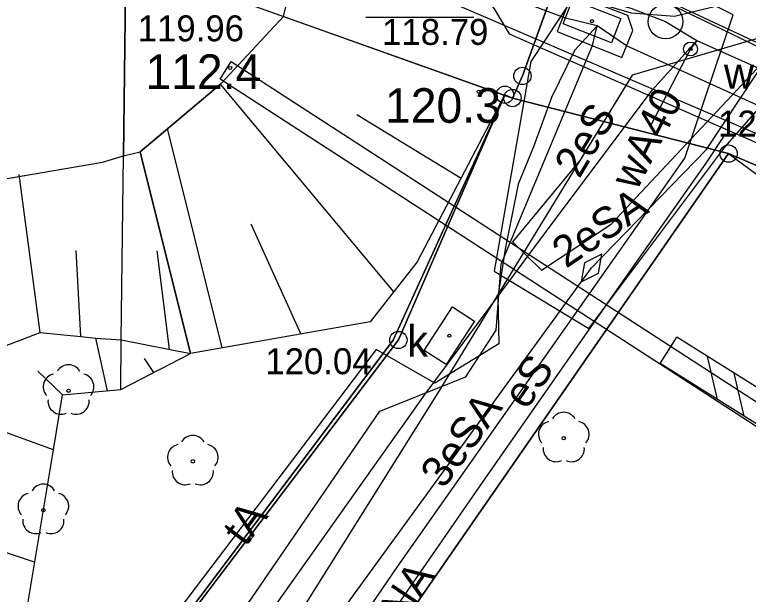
# Model space of a CAD drawing. Extents: x 6434771 to 6436222, y 5663454 to 5664782.
# Drawn here: x 6434875.92 to 6434897.1, y 5664058.14 to 5664074.89 of the extents above; entities that cross this region are included whole.
import ezdxf

# ---------------------------------------------------------------- set-up
doc = ezdxf.new("R2010")
doc.units = 0
for name, color, linetype in [('Warstwa 1', 7, 'Continuous'), ('Warstwa 10', 7, 'Continuous'), ('Warstwa 11', 7, 'Continuous'), ('Warstwa 12', 7, 'Continuous'), ('Warstwa 13', 7, 'Continuous'), ('Warstwa 14', 7, 'Continuous'), ('Warstwa 15', 7, 'Continuous'), ('Warstwa 16', 7, 'Continuous'), ('Warstwa 19', 7, 'Continuous'), ('Warstwa 2', 7, 'Continuous'), ('Warstwa 20', 7, 'Continuous'), ('Warstwa 21', 7, 'Continuous'), ('Warstwa 4', 7, 'Continuous'), ('Warstwa 5', 7, 'Continuous'), ('Warstwa 51', 7, 'Continuous'), ('Warstwa 6', 7, 'Continuous'), ('Warstwa 7', 7, 'Continuous'), ('Warstwa 8', 7, 'Continuous'), ('Warstwa 9', 7, 'Continuous')]:
    doc.layers.add(name, color=color, linetype=linetype)

msp = doc.modelspace()

# ---------------------------------------------------------------- linework, layer by layer
at = {"layer": 'Warstwa 1'}
for p, q in [((6434890.58, 5664073.12), (6434898.465, 5664094.951)), ((6434890.58, 5664073.12), (6434898.465, 5664094.951)), ((6434890.292, 5664072.48), (6434890.58, 5664073.12)), ((6434890.292, 5664072.48), (6434890.58, 5664073.12)), ((6434886.997, 5664065.49), (6434890.073, 5664072.573)), ((6434886.997, 5664065.49), (6434890.073, 5664072.573)), ((6434890.073, 5664072.573), (6434890.292, 5664072.48)), ((6434890.073, 5664072.573), (6434890.292, 5664072.48)), ((6434890.292, 5664072.48), (6434896.533, 5664070.874)), ((6434890.292, 5664072.48), (6434896.533, 5664070.874)), ((6434885.357, 5664054.75), (6434896.533, 5664070.874)), ((6434885.357, 5664054.75), (6434896.533, 5664070.874)), ((6434896.533, 5664070.874), (6434902.911, 5664068.147)), ((6434896.533, 5664070.874), (6434902.911, 5664068.147)), ((6434876.742, 5664051.944), (6434886.997, 5664065.49)), ((6434876.742, 5664051.944), (6434886.997, 5664065.49))]:
    msp.add_line(p, q, dxfattribs=at)
at = {"layer": 'Warstwa 10'}
for p, q in [((6434878.457, 5664070.631), (6434879.06, 5664070.809)), ((6434878.996, 5664065.492), (6434879.06, 5664070.809)), ((6434878.996, 5664065.492), (6434879.06, 5664070.809)), ((6434879.06, 5664070.809), (6434879.542, 5664070.929)), ((6434879.542, 5664070.929), (6434880.997, 5664065.104)), ((6434873.102, 5664069.709), (6434878.457, 5664070.631)), ((6434876.655, 5664065.706), (6434876.052, 5664070.268)), ((6434877.825, 5664065.591), (6434877.691, 5664068.071)), ((6434880.39, 5664065.221), (6434880.034, 5664068.07)), ((6434874.18, 5664064.768), (6434876.655, 5664065.706)), ((6434874.18, 5664064.768), (6434876.655, 5664065.706)), ((6434876.655, 5664065.706), (6434877.825, 5664065.591)), ((6434876.655, 5664065.706), (6434877.825, 5664065.591)), ((6434877.825, 5664065.591), (6434878.264, 5664065.547)), ((6434877.825, 5664065.591), (6434878.264, 5664065.547)), ((6434878.599, 5664064.023), (6434878.264, 5664065.547)), ((6434878.264, 5664065.547), (6434878.996, 5664065.492)), ((6434878.264, 5664065.547), (6434878.996, 5664065.492)), ((6434878.979, 5664064.058), (6434878.996, 5664065.492)), ((6434878.979, 5664064.058), (6434878.996, 5664065.492)), ((6434878.996, 5664065.492), (6434880.997, 5664065.104)), ((6434878.996, 5664065.492), (6434880.997, 5664065.104)), ((6434878.979, 5664064.058), (6434880.997, 5664065.104)), ((6434879.936, 5664064.554), (6434879.666, 5664064.956)), ((6434877.301, 5664063.902), (6434876.591, 5664064.589)), ((6434877.301, 5664063.902), (6434878.979, 5664064.058)), ((6434877.037, 5664062.32), (6434872.971, 5664063.798)), ((6434877.037, 5664062.32), (6434877.301, 5664063.902)), ((6434875.688, 5664054.24), (6434877.037, 5664062.32)), ((6434876.494, 5664059.071), (6434874.63, 5664059.695))]:
    msp.add_line(p, q, dxfattribs=at)
for points in [[(6434878.772, 5664046.908), (6434886.967, 5664058.923), (6434895.265, 5664070.744), (6434896.663, 5664074.881), (6434895.789, 5664075.331), (6434892.208, 5664077.026), (6434892.892, 5664079.122), (6434896.46, 5664089.241), (6434898.741, 5664092.515), (6434900.632, 5664096.591), (6434901.57, 5664099.669), (6434899.78, 5664106.75), (6434898.27, 5664111.23), (6434896.16, 5664125.7), (6434897.28, 5664132.94), (6434899.7, 5664143.77), (6434902.02, 5664152.23), (6434904.82, 5664164.21), (6434904.99, 5664165.61), (6434909.86, 5664185.96), (6434912.72, 5664198.496)], [(6434897.799, 5664073.869), (6434893.873, 5664075.713), (6434893.71, 5664075.825), (6434893.248, 5664076.271), (6434891.724, 5664076.813), (6434896.154, 5664089.149), (6434898.396, 5664093.402), (6434900.112, 5664095.551), (6434900.873, 5664098.062), (6434900.679, 5664102.745), (6434899.27, 5664106.14)], [(6434898.32, 5664076.48), (6434897.07, 5664075.36), (6434894.97, 5664074.84), (6434893.73, 5664074.93), (6434892.06, 5664075.42), (6434890.82, 5664073.54), (6434889.76, 5664067.48), (6434892.5, 5664065.82), (6434896.42, 5664071.06), (6434898.16, 5664073.03)], [(6434898.215, 5664076.048), (6434897.499, 5664074.243), (6434893.746, 5664073.14), (6434892.24, 5664070.677)], [(6434892.24, 5664070.677), (6434890.292, 5664068.33), (6434891.132, 5664067.51), (6434893.138, 5664068.835), (6434898.356, 5664074.402), (6434898.671, 5664074.419)], [(6434878.782, 5664047.789), (6434883.093, 5664054.53), (6434892.573, 5664067.572), (6434895.894, 5664070.992), (6434897.799, 5664073.869)], [(6434892.24, 5664070.677), (6434888.133, 5664063.96), (6434883.43, 5664056.451), (6434878.796, 5664048.89)]]:
    msp.add_lwpolyline(points, dxfattribs=at)
for centre in [(6434890.58, 5664073.12), (6434890.58, 5664073.12), (6434890.073, 5664072.573), (6434890.292, 5664072.48), (6434890.292, 5664072.48), (6434896.533, 5664070.874), (6434896.533, 5664070.874), (6434896.533, 5664070.874), (6434886.997, 5664065.49)]:
    msp.add_circle(centre, 0.25, dxfattribs=at)
at = {"layer": 'Warstwa 11'}
msp.add_lwpolyline([(6434851.167, 5664034.04), (6434853.244, 5664039.819), (6434854.707, 5664043.362), (6434852.082, 5664049.633), (6434852.968, 5664051.803), (6434853.919, 5664054.321), (6434859.705, 5664053.921), (6434860.738, 5664054.998), (6434863.166, 5664060.762), (6434865.974, 5664067.104), (6434866.565, 5664067.707), (6434867.374, 5664068.572), (6434873.102, 5664069.709), (6434878.457, 5664070.631), (6434879.06, 5664070.809), (6434879.426, 5664100.89), (6434877.935, 5664101.425), (6434879.465, 5664104.305), (6434880.206, 5664165.364)], dxfattribs=at)
msp.add_lwpolyline([(6434879.426, 5664100.89), (6434879.06, 5664070.809), (6434879.542, 5664070.929), (6434881.863, 5664072.879), (6434883.684, 5664074.836), (6434889.206, 5664097.381)], close=True, dxfattribs=at)
for centre in [(6434877.475, 5664064.024), (6434891.773, 5664062.652), (6434881.062, 5664061.985), (6434876.747, 5664060.574)]:
    msp.add_circle(centre, 0.05, dxfattribs=at)
for centre, start, end in [((6434877.475, 5664064.399), 30.1471, 149.8529), ((6434877.118, 5664064.14), 102.1471, 221.8529), ((6434877.832, 5664064.14), 318.1471, 77.8529), ((6434877.255, 5664063.721), 174.1471, 293.8529), ((6434877.695, 5664063.721), 246.1471, 5.8529), ((6434891.773, 5664063.027), 30.1471, 149.8529), ((6434891.416, 5664062.768), 102.1471, 221.8529), ((6434892.13, 5664062.768), 318.1471, 77.8529), ((6434881.062, 5664062.36), 30.1471, 149.8529), ((6434880.705, 5664062.101), 102.1471, 221.8529), ((6434881.419, 5664062.101), 318.1471, 77.8529), ((6434891.553, 5664062.349), 174.1471, 293.8529), ((6434891.993, 5664062.349), 246.1471, 5.8529), ((6434880.842, 5664061.682), 174.1471, 293.8529), ((6434881.282, 5664061.682), 246.1471, 5.8529), ((6434876.747, 5664060.949), 30.1471, 149.8529), ((6434876.39, 5664060.69), 102.1471, 221.8529), ((6434877.104, 5664060.69), 318.1471, 77.8529), ((6434876.527, 5664060.271), 174.1471, 293.8529), ((6434876.967, 5664060.271), 246.1471, 5.8529)]:
    msp.add_arc(centre, 0.375, start, end, dxfattribs=at)
at = {"layer": 'Warstwa 12'}
for points in [[(6434879.175, 5664080.266), (6434887.31, 5664077.322), (6434892.172, 5664075.523), (6434893.714, 5664075.077), (6434894.712, 5664074.689), (6434895.613, 5664074.144), (6434901.244, 5664071.622), (6434919.521, 5664063.703), (6434922.709, 5664066.16)], [(6434879.17, 5664079.837), (6434888.273, 5664076.673), (6434888.682, 5664076.42), (6434889.766, 5664075.059), (6434890.197, 5664074.339), (6434897.825, 5664070.973), (6434901.691, 5664069.15), (6434915.855, 5664062.899), (6434925.788, 5664058.47), (6434925.899, 5664058.551), (6434931.693, 5664069.373), (6434935.652, 5664076.954)], [(6434892.737, 5664074.562), (6434891.822, 5664074.784), (6434882.763, 5664078.172), (6434879.167, 5664079.586)], [(6434879.158, 5664078.856), (6434884.466, 5664077.041), (6434884.943, 5664076.892), (6434885.361, 5664076.61), (6434904.643, 5664068.316), (6434925.269, 5664058.705), (6434945.05, 5664048.685), (6434974.567, 5664032.476), (6434974.989, 5664032.261), (6434975.127, 5664032.48), (6434976.891, 5664035.328), (6434977.019, 5664035.547), (6434977.471, 5664035.311), (6435021.423, 5664010.318), (6435021.865, 5664010.097), (6435021.856, 5664009.772), (6435020.661, 5664007.687), (6435020.508, 5664007.434), (6435020.935, 5664007.143), (6435043.134, 5663993.734), (6435056.442, 5663986.832), (6435065.286, 5663979.645), (6435065.567, 5663979.291)], [(6435076.981, 5663977.987), (6435060.8, 5663986.83), (6435044.672, 5663995.689), (6435035.779, 5664000.664), (6435026.559, 5664005.848), (6435021.216, 5664008.862), (6435015.543, 5664011.986), (6435005.727, 5664017.515), (6434993.895, 5664024.292), (6434988.15, 5664027.391), (6434986.652, 5664028.144), (6434985.953, 5664028.56), (6434978.495, 5664032.512), (6434971.253, 5664036.441), (6434966.665, 5664038.927), (6434949.941, 5664048.002), (6434948.145, 5664048.942), (6434947.222, 5664049.507), (6434943.986, 5664051.256), (6434934.8, 5664055.982), (6434925.516, 5664060.59), (6434905.925, 5664069.826), (6434896.606, 5664074.336), (6434894.752, 5664075.227)], [(6434878.837, 5664052.303), (6434886.462, 5664063.436), (6434888.944, 5664064.426), (6434889.821, 5664065.776), (6434889.964, 5664067.684), (6434892.601, 5664074.002), (6434892.737, 5664074.562)], [(6434892.737, 5664074.562), (6434892.085, 5664073.857), (6434891.421, 5664072.499), (6434890.901, 5664071.072), (6434890.461, 5664069.996), (6434890.086, 5664068.114), (6434889.868, 5664066.734), (6434889.902, 5664065.376), (6434888.053, 5664064.241), (6434886.355, 5664065.217), (6434880.708, 5664057.766), (6434878.873, 5664055.304)], [(6434922.621, 5664060.807), (6434921.342, 5664061.827), (6434909.738, 5664066.86), (6434900.244, 5664070.967), (6434893.585, 5664073.988), (6434892.737, 5664074.562)], [(6434878.826, 5664051.371), (6434883.322, 5664057.647), (6434887.771, 5664063.926), (6434891.579, 5664069.051), (6434894.339, 5664072.715), (6434895.613, 5664074.144)], [(6434895.613, 5664074.144), (6434895.424, 5664073.882), (6434894.259, 5664071.636)], [(6434878.742, 5664044.46), (6434879.829, 5664046.522), (6434883.185, 5664052.201), (6434885.098, 5664055.107), (6434889.425, 5664061.371), (6434893.248, 5664066.851), (6434895.889, 5664070.597), (6434896.395, 5664071.365)]]:
    msp.add_lwpolyline(points, dxfattribs=at)
at = {"layer": 'Warstwa 13'}
for centre in [(6434882.142, 5664073.35), (6434889.318, 5664072.666)]:
    msp.add_circle(centre, 0.045, dxfattribs=at)
at = {"layer": 'Warstwa 14'}
msp.add_line((6434886.057, 5664074.816), (6434889.175, 5664074.816), dxfattribs=at)
msp.add_circle((6434892.589, 5664074.702), 0.045, dxfattribs=at)
at = {"layer": 'Warstwa 15'}
msp.add_lwpolyline([(6434892.01, 5664075.492), (6434891.585, 5664074.404), (6434893.446, 5664073.652), (6434893.77, 5664074.432), (6434893.62, 5664074.86)], close=True, dxfattribs=at)
at = {"layer": 'Warstwa 16'}
msp.add_lwpolyline([(6434879.148, 5664077.877), (6434881.823, 5664076.923), (6434882.146, 5664075.662), (6434882.465, 5664075.268), (6434890.292, 5664072.48), (6434890.58, 5664073.12), (6434898.465, 5664094.996), (6434891.26, 5664097.645), (6434890.269, 5664098.02), (6434889.61, 5664097.796), (6434889.206, 5664097.381), (6434879.426, 5664100.89)], dxfattribs=at)
at = {"layer": 'Warstwa 19'}
msp.add_lwpolyline([(6434892.874, 5664067.971), (6434892.373, 5664067.722), (6434892.272, 5664067.173), (6434892.773, 5664067.422)], close=True, dxfattribs=at)
at = {"layer": 'Warstwa 2'}
for points in [[(6434890.067, 5664072.56), (6434886.847, 5664065.482), (6434878.868, 5664054.874)], [(6434878.725, 5664042.975), (6434879.824, 5664045.447), (6434885.357, 5664054.75), (6434896.533, 5664070.874), (6434897.518, 5664070.15), (6434902.796, 5664067.777)]]:
    msp.add_lwpolyline(points, dxfattribs=at)
at = {"layer": 'Warstwa 20'}
for p, q in [((6434874.18, 5664064.768), (6434876.655, 5664065.706)), ((6434876.655, 5664065.706), (6434877.825, 5664065.591)), ((6434877.825, 5664065.591), (6434878.264, 5664065.547)), ((6434878.264, 5664065.547), (6434878.996, 5664065.492)), ((6434878.996, 5664065.492), (6434880.997, 5664065.104)), ((6434878.979, 5664064.058), (6434880.997, 5664065.104)), ((6434877.301, 5664063.902), (6434878.979, 5664064.058)), ((6434877.037, 5664062.32), (6434877.301, 5664063.902)), ((6434875.688, 5664054.24), (6434877.037, 5664062.32))]:
    msp.add_line(p, q, dxfattribs=at)
msp.add_lwpolyline([(6434890.066, 5664072.56), (6434887.544, 5664067.747), (6434886.187, 5664066.019), (6434880.997, 5664065.104)], dxfattribs=at)
at = {"layer": 'Warstwa 21'}
for p, q in [((6434878.457, 5664070.631), (6434879.06, 5664070.809)), ((6434879.06, 5664070.809), (6434879.542, 5664070.929)), ((6434873.102, 5664069.709), (6434878.457, 5664070.631)), ((6434878.457, 5664070.631), (6434878.457, 5664070.631)), ((6434874.18, 5664064.768), (6434876.655, 5664065.706)), ((6434876.655, 5664065.706), (6434877.825, 5664065.591)), ((6434877.825, 5664065.591), (6434878.264, 5664065.547)), ((6434878.264, 5664065.547), (6434878.996, 5664065.492)), ((6434878.996, 5664065.492), (6434880.997, 5664065.104))]:
    msp.add_line(p, q, dxfattribs=at)
msp.add_lwpolyline([(6434883.684, 5664074.836), (6434881.863, 5664072.879), (6434879.542, 5664070.929)], dxfattribs=at)
at = {"layer": 'Warstwa 4'}
for points in [[(6434891.754, 5664074.628), (6434892.028, 5664075.325), (6434893.424, 5664074.776), (6434893.15, 5664074.079)], [(6434888.375, 5664064.779), (6434887.746, 5664065.187), (6434888.563, 5664066.445), (6434889.192, 5664066.037)]]:
    msp.add_lwpolyline(points, close=True, dxfattribs=at)
for centre, radius in [((6434894.712, 5664074.689), 0.5), ((6434895.432, 5664073.896), 0.2)]:
    msp.add_circle(centre, radius, dxfattribs=at)
at = {"layer": 'Warstwa 51'}
for p, q in [((6434896.213, 5664063.773), (6434895.928, 5664065.012)), ((6434896.979, 5664063.294), (6434896.693, 5664064.533))]:
    msp.add_line(p, q, dxfattribs=at)
for points in [[(6434899.551, 5664066.011), (6434900.268, 5664065.469), (6434898.093, 5664062.595), (6434894.56, 5664064.808), (6434895.037, 5664065.57)], [(6434899.551, 5664066.011), (6434897.873, 5664063.795), (6434895.037, 5664065.57)]]:
    msp.add_lwpolyline(points, dxfattribs=at)
at = {"layer": 'Warstwa 6'}
for points in [[(6434849.064, 5664112.586), (6434898.465, 5664094.951), (6434890.58, 5664073.12), (6434890.292, 5664072.48), (6434890.073, 5664072.573), (6434886.997, 5664065.49), (6434876.742, 5664051.944), (6434874.644, 5664047.97), (6434874.086, 5664046.517), (6434867.472, 5664024.707), (6434867.386, 5664024.469)], [(6434872.329, 5664021.552), (6434876.932, 5664037.822), (6434878.714, 5664042.95), (6434879.824, 5664045.447), (6434885.357, 5664054.75), (6434896.533, 5664070.874), (6434890.292, 5664072.48), (6434890.073, 5664072.573), (6434886.997, 5664065.49), (6434876.742, 5664051.944), (6434874.644, 5664047.97), (6434874.086, 5664046.517), (6434867.472, 5664024.707), (6434867.386, 5664024.469)], [(6434902.911, 5664068.147), (6434896.533, 5664070.874), (6434885.357, 5664054.75), (6434879.824, 5664045.447), (6434878.714, 5664042.95), (6434876.932, 5664037.822), (6434872.329, 5664021.552)]]:
    msp.add_lwpolyline(points, dxfattribs=at)
msp.add_lwpolyline([(6434910.046, 5664089.201), (6434907.804, 5664089.868), (6434906.064, 5664090.689), (6434905.401, 5664091.287), (6434905.176, 5664091.7), (6434905.052, 5664092.201), (6434898.465, 5664094.951), (6434890.58, 5664073.12), (6434890.292, 5664072.48), (6434896.533, 5664070.874), (6434902.911, 5664068.147), (6434909.328, 5664065.359), (6434918.181, 5664061.441), (6434925.132, 5664058.117), (6434933.864, 5664054.041), (6434942.859, 5664049.431), (6434957.736, 5664068.872)], close=True, dxfattribs=at)
for centre in [(6434892.589, 5664074.702), (6434895.432, 5664073.896), (6434888.469, 5664065.612)]:
    msp.add_circle(centre, 0.045, dxfattribs=at)
at = {"layer": 'Warstwa 7'}
msp.add_lwpolyline([(6434931.805, 5664040.206), (6434931.787, 5664040.222), (6434928.208, 5664042.939), (6434927.618, 5664043.361), (6434881.848, 5664073.028), (6434882.174, 5664073.532), (6434927.956, 5664043.857), (6434928.564, 5664043.423), (6434932.177, 5664040.68), (6434932.182, 5664040.675), (6434932.526, 5664039.935)], close=True, dxfattribs=at)
at = {"layer": 'Warstwa 8'}
for p, q in [((6434890.58, 5664073.12), (6434892.764, 5664079.178)), ((6434890.292, 5664072.48), (6434890.58, 5664073.12)), ((6434886.847, 5664065.482), (6434890.067, 5664072.56)), ((6434890.067, 5664072.56), (6434890.292, 5664072.48)), ((6434885.357, 5664054.75), (6434896.533, 5664070.874)), ((6434896.533, 5664070.874), (6434897.518, 5664070.15)), ((6434878.868, 5664054.874), (6434886.847, 5664065.482))]:
    msp.add_line(p, q, dxfattribs=at)
at = {"layer": 'Warstwa 9'}
for p, q in [((6434890.58, 5664073.12), (6434892.764, 5664079.178)), ((6434882.465, 5664075.268), (6434890.067, 5664072.56)), ((6434890.292, 5664072.48), (6434890.58, 5664073.12)), ((6434886.866, 5664066.883), (6434881.863, 5664072.879)), ((6434890.067, 5664072.56), (6434890.292, 5664072.48)), ((6434888.809, 5664070.16), (6434885.8, 5664071.992)), ((6434881.914, 5664065.265), (6434880.333, 5664071.595)), ((6434884.186, 5664065.666), (6434882.744, 5664068.832))]:
    msp.add_line(p, q, dxfattribs=at)
msp.add_lwpolyline([(6434890.066, 5664072.56), (6434887.544, 5664067.747), (6434886.187, 5664066.019), (6434880.997, 5664065.104), (6434879.542, 5664070.929), (6434881.863, 5664072.879), (6434883.684, 5664074.836)], close=True, dxfattribs=at)

# ---------------------------------------------------------------- texts
at = {"layer": 'Warstwa 11'}
for s, rotation, p in [('2eS', 59.2496, (6434892.223, 5664070.127)), ('2eSA', 34.154, (6434891.837, 5664067.543)), ('eS', 55.6285, (6434890.696, 5664063.442)), ('3eSA', 53.8523, (6434888.3, 5664061.161))]:
    msp.add_text(s, height=0.9, rotation=rotation, dxfattribs=at).set_placement(p)
at = {"layer": 'Warstwa 13'}
for s, p in [('112.4', (6434879.693, 5664072.741)), ('120.3', (6434886.611, 5664071.764))]:
    msp.add_text(s, height=1, dxfattribs=at).set_placement(p)
for s, rotation, p in [('wA40', 63.2717, (6434893.884, 5664069.775)), ('tA', 53.5372, (6434882.585, 5664059.49)), ('eNA', 56.0639, (6434886.784, 5664056.737))]:
    msp.add_text(s, height=0.9, rotation=rotation, dxfattribs=at).set_placement(p)
at = {"layer": 'Warstwa 14'}
for s, p in [('119.96', (6434879.472, 5664074.118)), ('118.79', (6434886.529, 5664074.015))]:
    msp.add_text(s, height=0.75, dxfattribs=at).set_placement(p)
at = {"layer": 'Warstwa 5'}
for s, p in [('w', (6434896.398, 5664072.753)), ('k', (6434887.252, 5664065.012))]:
    msp.add_text(s, height=0.9, dxfattribs=at).set_placement(p)
at = {"layer": 'Warstwa 6'}
for s, p in [('120.32', (6434896.23, 5664071.367)), ('120.04', (6434883.157, 5664064.502))]:
    msp.add_text(s, height=0.75, dxfattribs=at).set_placement(p)

doc.saveas('drawing.dxf')
